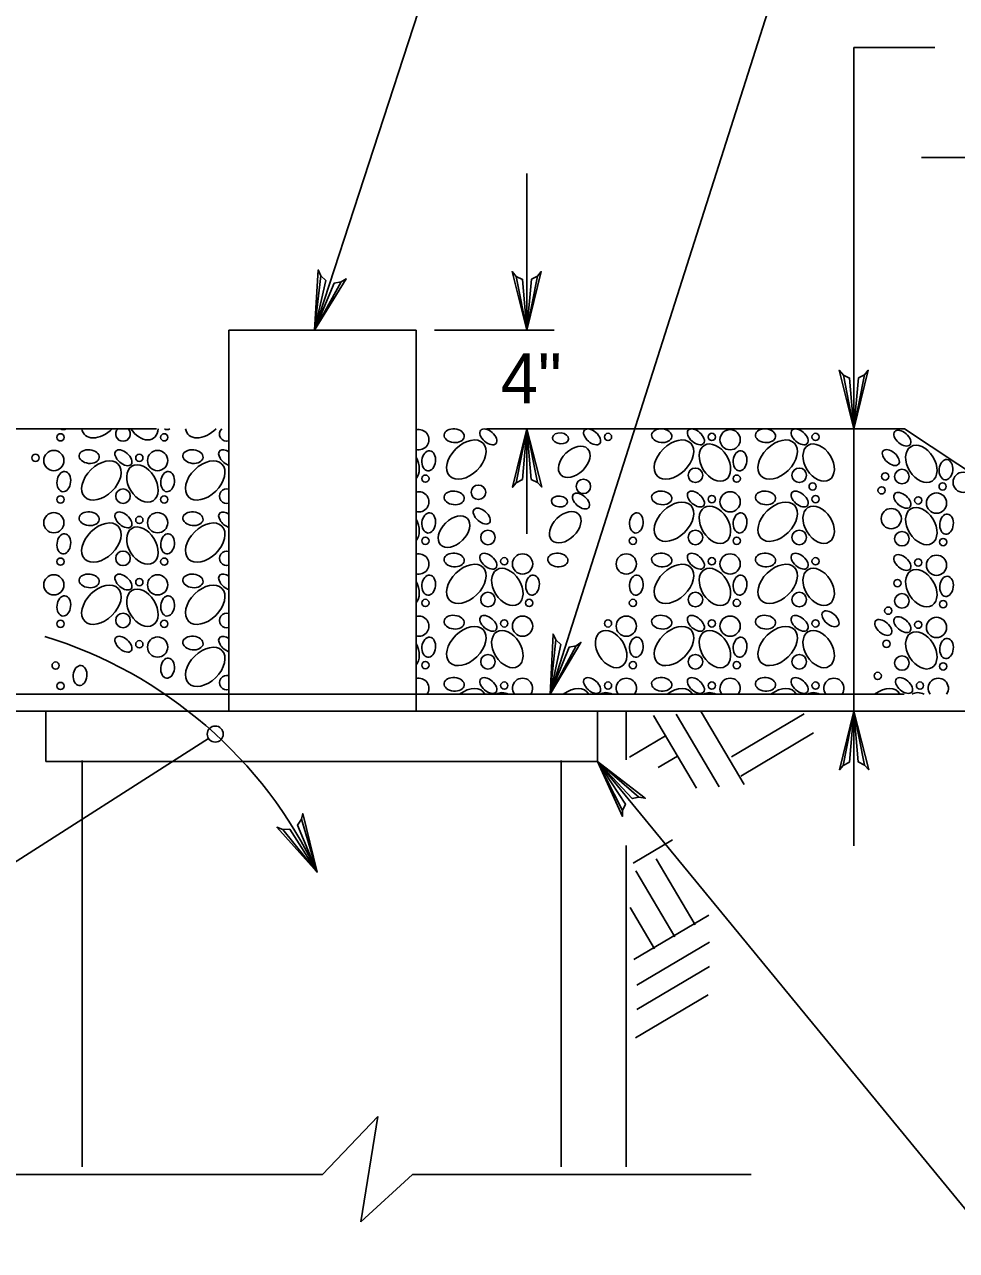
# Model space of a CAD drawing. Extents: x 636183 to 639890, y 299162 to 300538.
# Drawn here: x 637437.3 to 637493.1, y 299794 to 299867.3 of the extents above; entities that cross this region are included whole.
import ezdxf

# ---------------------------------------------------------------- set-up
doc = ezdxf.new("R2010")
doc.units = 0
doc.layers.add('Default', color=7, linetype='Continuous')

msp = doc.modelspace()

# ---------------------------------------------------------------- linework, layer by layer
at = {"layer": 'Default'}
for p, q in [((637454.68, 299849.056), (637472.448, 299903.602)), ((637468.789, 299827.262), (637488.467, 299889.028)), ((637486.967, 299865.969), (637491.817, 299865.969)), ((637491.003, 299859.377), (637593.855, 299859.377)), ((637449.559, 299849.056), (637460.76, 299849.056)), ((637449.559, 299849.056), (637449.559, 299826.243)), ((637460.76, 299849.056), (637460.76, 299826.243)), ((637461.857, 299849.056), (637469.034, 299849.056)), ((637420.211, 299843.151), (637445.22, 299843.151)), ((637464.985, 299843.151), (637489.994, 299843.151)), ((637489.994, 299843.151), (637515.477, 299826.243)), ((637420.235, 299827.262), (637489.98, 299827.262)), ((637420.235, 299826.243), (637489.98, 299826.243)), ((637438.597, 299826.243), (637438.597, 299823.239)), ((637471.617, 299826.243), (637471.617, 299823.239)), ((637473.334, 299826.243), (637473.334, 299823.331)), ((637477.824, 299826.209), (637480.401, 299821.86)), ((637489.98, 299826.243), (637532.192, 299826.243)), ((637474.962, 299825.994), (637477.539, 299821.645)), ((637476.322, 299826.066), (637478.899, 299821.717)), ((637479.632, 299823.513), (637483.981, 299826.09)), ((637475.683, 299824.778), (637473.54, 299823.508)), ((637480.204, 299822.368), (637484.553, 299824.946)), ((637448.335, 299824.623), (637422.968, 299808.402)), ((637438.597, 299823.239), (637471.617, 299823.239)), ((637440.766, 299823.3), (637440.766, 299798.98)), ((637469.449, 299823.3), (637469.449, 299798.98)), ((637471.617, 299823.239), (637495.651, 299793.984)), ((637476.404, 299823.562), (637475.257, 299822.882)), ((637473.334, 299818.216), (637473.334, 299798.98)), ((637476.118, 299818.554), (637473.751, 299817.152)), ((637475.131, 299817.423), (637477.471, 299813.474)), ((637473.915, 299816.702), (637476.255, 299812.754)), ((637473.576, 299814.501), (637475.038, 299812.033)), ((637473.798, 299811.384), (637478.275, 299814.037)), ((637473.98, 299809.849), (637478.329, 299812.426)), ((637473.98, 299808.399), (637478.329, 299810.977)), ((637473.9, 299806.708), (637478.249, 299809.285)), ((637455.154, 299798.538), (637458.463, 299801.992)), ((637458.463, 299801.992), (637457.462, 299795.696)), ((637431.312, 299798.538), (637455.154, 299798.538)), ((637457.462, 299795.696), (637460.541, 299798.538)), ((637460.541, 299798.538), (637480.816, 299798.538))]:
    msp.add_line(p, q, dxfattribs=at)
for points in [[(637486.967, 299843.151), (637486.967, 299865.969)], [(637467.395, 299858.417), (637467.395, 299849.056)], [(637456.274, 299851.939), (637456.569, 299852.127), (637454.68, 299849.056), (637456.274, 299851.939), (637455.859, 299851.866), (637454.68, 299849.056), (637455.358, 299852.02), (637455.056, 299852.308), (637454.68, 299849.056), (637454.901, 299852.655), (637455.056, 299852.308)], [(637468.033, 299852.288), (637468.256, 299852.557), (637467.395, 299849.056), (637468.033, 299852.288), (637467.66, 299852.092), (637467.395, 299849.056), (637467.136, 299852.085), (637466.761, 299852.268), (637467.395, 299849.056), (637466.507, 299852.55), (637466.761, 299852.268)], [(637487.605, 299846.383), (637487.828, 299846.652), (637486.967, 299843.151), (637487.605, 299846.383), (637487.232, 299846.187), (637486.967, 299843.151), (637486.708, 299846.181), (637486.333, 299846.363), (637486.967, 299843.151), (637486.079, 299846.646), (637486.333, 299846.363)], [(637466.758, 299839.919), (637466.535, 299839.65), (637467.395, 299843.151), (637466.758, 299839.919), (637467.131, 299840.116), (637467.395, 299843.151), (637467.654, 299840.122), (637468.03, 299839.94), (637467.395, 299843.151), (637468.284, 299839.657), (637468.03, 299839.94)], [(637467.395, 299843.151), (637467.395, 299836.872)], [(637486.967, 299826.243), (637486.967, 299843.151)], [(637470.339, 299830.169), (637470.631, 299830.362), (637468.789, 299827.262), (637470.339, 299830.169), (637469.925, 299830.09), (637468.789, 299827.262), (637469.423, 299830.236), (637469.116, 299830.52), (637468.789, 299827.262), (637468.956, 299830.864), (637469.116, 299830.52)], [(637486.33, 299823.011), (637486.107, 299822.742), (637486.967, 299826.243), (637486.33, 299823.011), (637486.703, 299823.208), (637486.967, 299826.243), (637487.226, 299823.214), (637487.602, 299823.031), (637486.967, 299826.243), (637487.855, 299822.749), (637487.602, 299823.031)], [(637486.967, 299818.189), (637486.967, 299826.243)], [(637473.116, 299820.305), (637473.107, 299819.955), (637471.617, 299823.239), (637473.116, 299820.305), (637473.288, 299820.69), (637471.617, 299823.239), (637473.695, 299821.019), (637474.103, 299821.108), (637471.617, 299823.239), (637474.477, 299821.043), (637474.103, 299821.108)], [(637453.902, 299819.785), (637453.974, 299820.127), (637454.844, 299816.628), (637453.902, 299819.785), (637453.664, 299819.437), (637454.844, 299816.628), (637453.203, 299819.188), (637452.786, 299819.174), (637454.844, 299816.628), (637452.43, 299819.306), (637452.786, 299819.174)]]:
    msp.add_lwpolyline(points, dxfattribs=at)
for centre, radius in [((637479.555, 299842.496), 0.606), ((637439.477, 299842.636), 0.217), ((637445.688, 299842.636), 0.217), ((637472.25, 299842.659), 0.217), ((637478.461, 299842.659), 0.217), ((637484.672, 299842.659), 0.217), ((637437.986, 299841.411), 0.217), ((637439.08, 299841.247), 0.606), ((637444.197, 299841.411), 0.217), ((637445.291, 299841.247), 0.606), ((637461.319, 299840.165), 0.217), ((637470.775, 299839.702), 0.435), ((637477.483, 299840.365), 0.435), ((637479.952, 299840.165), 0.217), ((637483.694, 299840.365), 0.435), ((637488.838, 299840.297), 0.217), ((637489.84, 299840.289), 0.435), ((637493.506, 299839.946), 0.606), ((637443.22, 299839.117), 0.435), ((637464.493, 299839.348), 0.435), ((637479.555, 299838.777), 0.606), ((637484.497, 299839.695), 0.217), ((637488.624, 299839.463), 0.217), ((637492.276, 299839.698), 0.217), ((637439.477, 299838.917), 0.217), ((637445.688, 299838.917), 0.217), ((637478.461, 299838.94), 0.217), ((637484.672, 299838.94), 0.217), ((637490.817, 299838.863), 0.217), ((637491.911, 299838.7), 0.606), ((637439.08, 299837.529), 0.606), ((637444.197, 299837.692), 0.217), ((637445.291, 299837.529), 0.606), ((637489.202, 299837.77), 0.606), ((637461.319, 299836.446), 0.217), ((637465.062, 299836.646), 0.435), ((637473.741, 299836.446), 0.217), ((637477.483, 299836.646), 0.435), ((637479.952, 299836.446), 0.217), ((637483.694, 299836.646), 0.435), ((637489.84, 299836.57), 0.435), ((637492.308, 299836.37), 0.217), ((637443.22, 299835.398), 0.435), ((637439.477, 299835.198), 0.217), ((637445.688, 299835.198), 0.217), ((637466.039, 299835.221), 0.217), ((637467.133, 299835.058), 0.606), ((637473.344, 299835.058), 0.606), ((637478.461, 299835.221), 0.217), ((637479.555, 299835.058), 0.606), ((637484.672, 299835.221), 0.217), ((637490.817, 299835.145), 0.217), ((637491.911, 299834.982), 0.606), ((637439.08, 299833.81), 0.606), ((637445.291, 299833.81), 0.606), ((637444.197, 299833.973), 0.217), ((637489.571, 299833.914), 0.217), ((637461.319, 299832.727), 0.217), ((637465.062, 299832.928), 0.435), ((637467.53, 299832.727), 0.217), ((637473.741, 299832.727), 0.217), ((637477.483, 299832.928), 0.435), ((637479.952, 299832.727), 0.217), ((637483.694, 299832.928), 0.435), ((637489.84, 299832.851), 0.435), ((637492.308, 299832.651), 0.217), ((637443.22, 299831.679), 0.435), ((637489.022, 299832.265), 0.217), ((637439.477, 299831.479), 0.217), ((637445.688, 299831.479), 0.217), ((637466.039, 299831.502), 0.217), ((637467.133, 299831.339), 0.606), ((637472.25, 299831.502), 0.217), ((637473.344, 299831.339), 0.606), ((637478.461, 299831.502), 0.217), ((637479.555, 299831.339), 0.606), ((637484.672, 299831.502), 0.217), ((637490.817, 299831.426), 0.217), ((637491.911, 299831.263), 0.606), ((637445.291, 299830.091), 0.606), ((637444.197, 299830.254), 0.217), ((637488.914, 299830.28), 0.217), ((637439.188, 299828.98), 0.217), ((637461.319, 299829.008), 0.217), ((637465.062, 299829.209), 0.435), ((637473.741, 299829.008), 0.217), ((637477.483, 299829.209), 0.435), ((637479.952, 299829.008), 0.217), ((637483.694, 299829.209), 0.435), ((637489.84, 299829.132), 0.435), ((637492.308, 299828.932), 0.217), ((637488.391, 299828.362), 0.217), ((637439.477, 299827.76), 0.217), ((637466.039, 299827.783), 0.217), ((637472.25, 299827.783), 0.217), ((637478.461, 299827.783), 0.217), ((637484.672, 299827.783), 0.217), ((637490.921, 299827.783), 0.217), ((637448.74, 299824.882), 0.481)]:
    msp.add_circle(centre, radius, dxfattribs=at)
for centre, radius, start, end in [((637443.22, 299842.836), 0.435, 133.46882, 46.53118), ((637449.431, 299842.836), 0.435, 133.46882, 287.21903), ((637460.922, 299842.496), 0.606, 254.46928, 105.53072), ((637449.431, 299839.117), 0.435, 72.78097, 287.21903), ((637460.922, 299838.777), 0.606, 254.46928, 105.53072), ((637449.431, 299835.398), 0.435, 72.78097, 287.21903), ((637460.922, 299835.058), 0.606, 254.46928, 105.53072), ((637449.431, 299831.679), 0.435, 72.78097, 287.21903), ((637460.922, 299831.339), 0.606, 254.46928, 105.53072), ((637430.654, 299805.123), 26.787, 25.43491, 72.87513), ((637449.431, 299827.961), 0.435, 72.78097, 287.21903), ((637460.922, 299827.62), 0.606, 323.78743, 105.53072), ((637467.133, 299827.62), 0.606, 323.78743, 216.21257), ((637473.344, 299827.62), 0.606, 323.78743, 216.21257), ((637479.555, 299827.62), 0.606, 323.78743, 216.21257), ((637485.766, 299827.62), 0.606, 323.78743, 216.21257), ((637492.015, 299827.62), 0.606, 323.78743, 216.21257)]:
    msp.add_arc(centre, radius, start, end, dxfattribs=at)
for centre, major_axis, ratio, start_param, end_param in [((637439.678, 299843.705), (0.061, 0.603), 0.672414, 2.796883, 3.62207), ((637441.929, 299843.776), (1.003, 0.982), 0.641702, 2.711952, 4.731495), ((637444.382, 299843.594), (-0.638, 1.03), 0.672414, 1.584156, 3.909428), ((637445.889, 299843.705), (0.061, 0.603), 0.672414, 2.796883, 3.62207), ((637448.14, 299843.776), (1.003, 0.982), 0.641702, 2.711952, 4.731495), ((637449.455, 299841.415), (0.459, -0.397), 0.56568, 1.820895, 5.371169), ((637460.013, 299841.123), (-0.638, 1.03), 0.672414, 3.31403, 4.62154), ((637449.455, 299837.696), (0.459, -0.397), 0.56568, 1.820895, 5.371169), ((637460.013, 299837.405), (-0.638, 1.03), 0.672414, 3.31403, 4.62154), ((637449.455, 299833.977), (0.459, -0.397), 0.56568, 1.820895, 5.371169), ((637460.013, 299833.686), (-0.638, 1.03), 0.672414, 3.31403, 4.62154), ((637449.455, 299830.258), (0.459, -0.397), 0.56568, 1.820895, 5.371169), ((637460.013, 299829.967), (-0.638, 1.03), 0.672414, 3.31403, 4.62154), ((637463.771, 299826.43), (1.003, 0.982), 0.641702, 6.081252, 7.645379), ((637469.982, 299826.43), (1.003, 0.982), 0.641702, 6.081252, 7.645379), ((637476.193, 299826.43), (1.003, 0.982), 0.641702, 6.081252, 7.645379), ((637482.403, 299826.43), (1.003, 0.982), 0.641702, 6.081252, 7.645379), ((637488.614, 299826.43), (1.003, 0.982), 0.641702, 6.081252, 7.645379), ((637466.224, 299826.248), (-0.638, 1.03), 0.672414, 5.459181, 6.317588), ((637472.435, 299826.248), (-0.638, 1.03), 0.672414, 5.459181, 6.317588), ((637478.646, 299826.248), (-0.638, 1.03), 0.672414, 5.459181, 6.317588), ((637484.856, 299826.248), (-0.638, 1.03), 0.672414, 5.459181, 6.317588), ((637491.106, 299826.248), (-0.638, 1.03), 0.672414, 5.459181, 6.317588)]:
    msp.add_ellipse(centre, major_axis=major_axis, ratio=ratio, start_param=start_param, end_param=end_param, dxfattribs=at)
for centre, major_axis, ratio in [((637463.039, 299842.734), (0.603, -0.061), 0.672414), ((637465.086, 299842.663), (0.459, -0.397), 0.56568), ((637471.297, 299842.663), (0.459, -0.397), 0.56568), ((637475.461, 299842.734), (0.603, -0.061), 0.672414), ((637477.508, 299842.663), (0.459, -0.397), 0.56568), ((637481.672, 299842.734), (0.603, -0.061), 0.672414), ((637483.719, 299842.663), (0.459, -0.397), 0.56568), ((637489.865, 299842.586), (0.459, -0.397), 0.56568), ((637463.771, 299841.305), (1.003, 0.982), 0.641702), ((637469.408, 299842.577), (0.482, -0.049), 0.672414), ((637476.193, 299841.305), (1.003, 0.982), 0.641702), ((637478.646, 299841.123), (-0.638, 1.03), 0.672414), ((637482.403, 299841.305), (1.003, 0.982), 0.641702), ((637484.856, 299841.123), (-0.638, 1.03), 0.672414), ((637491.002, 299841.047), (-0.638, 1.03), 0.672414), ((637441.197, 299841.486), (0.603, -0.061), 0.672414), ((637443.245, 299841.415), (0.459, -0.397), 0.56568), ((637447.408, 299841.486), (0.603, -0.061), 0.672414), ((637461.52, 299841.234), (0.061, 0.603), 0.672414), ((637470.228, 299841.17), (0.802, 0.785), 0.641702), ((637480.152, 299841.234), (0.061, 0.603), 0.672414), ((637489.176, 299841.425), (0.459, -0.397), 0.56568), ((637441.929, 299840.057), (1.003, 0.982), 0.641702), ((637444.382, 299839.875), (-0.638, 1.03), 0.672414), ((637448.14, 299840.057), (1.003, 0.982), 0.641702), ((637492.476, 299840.702), (0.061, 0.603), 0.672414), ((637439.678, 299839.986), (0.061, 0.603), 0.672414), ((637445.889, 299839.986), (0.061, 0.603), 0.672414), ((637463.039, 299839.015), (0.603, -0.061), 0.672414), ((637470.629, 299838.823), (0.459, -0.397), 0.56568), ((637475.461, 299839.015), (0.603, -0.061), 0.672414), ((637477.508, 299838.944), (0.459, -0.397), 0.56568), ((637481.672, 299839.015), (0.603, -0.061), 0.672414), ((637483.719, 299838.944), (0.459, -0.397), 0.56568), ((637489.865, 299838.867), (0.459, -0.397), 0.56568), ((637469.34, 299838.801), (0.482, -0.049), 0.672414), ((637476.193, 299837.586), (1.003, 0.982), 0.641702), ((637478.646, 299837.405), (-0.638, 1.03), 0.672414), ((637482.403, 299837.586), (1.003, 0.982), 0.641702), ((637484.856, 299837.405), (-0.638, 1.03), 0.672414), ((637441.197, 299837.767), (0.603, -0.061), 0.672414), ((637443.245, 299837.696), (0.459, -0.397), 0.56568), ((637447.408, 299837.767), (0.603, -0.061), 0.672414), ((637461.52, 299837.515), (0.061, 0.603), 0.672414), ((637463.033, 299836.993), (0.802, 0.785), 0.641702), ((637464.692, 299837.925), (0.459, -0.397), 0.56568), ((637469.686, 299837.258), (0.802, 0.785), 0.641702), ((637473.942, 299837.515), (0.061, 0.603), 0.672414), ((637480.152, 299837.515), (0.061, 0.603), 0.672414), ((637491.002, 299837.328), (-0.638, 1.03), 0.672414), ((637492.509, 299837.439), (0.061, 0.603), 0.672414), ((637441.929, 299836.338), (1.003, 0.982), 0.641702), ((637444.382, 299836.156), (-0.638, 1.03), 0.672414), ((637448.14, 299836.338), (1.003, 0.982), 0.641702), ((637439.678, 299836.267), (0.061, 0.603), 0.672414), ((637445.889, 299836.267), (0.061, 0.603), 0.672414), ((637463.039, 299835.296), (0.603, -0.061), 0.672414), ((637465.086, 299835.225), (0.459, -0.397), 0.56568), ((637469.25, 299835.296), (0.603, -0.061), 0.672414), ((637475.461, 299835.296), (0.603, -0.061), 0.672414), ((637477.508, 299835.225), (0.459, -0.397), 0.56568), ((637481.672, 299835.296), (0.603, -0.061), 0.672414), ((637483.719, 299835.225), (0.459, -0.397), 0.56568), ((637489.865, 299835.149), (0.459, -0.397), 0.56568), ((637463.771, 299833.867), (1.003, 0.982), 0.641702), ((637466.224, 299833.686), (-0.638, 1.03), 0.672414), ((637476.193, 299833.867), (1.003, 0.982), 0.641702), ((637478.646, 299833.686), (-0.638, 1.03), 0.672414), ((637482.403, 299833.867), (1.003, 0.982), 0.641702), ((637484.856, 299833.686), (-0.638, 1.03), 0.672414), ((637441.197, 299834.048), (0.603, -0.061), 0.672414), ((637443.245, 299833.977), (0.459, -0.397), 0.56568), ((637447.408, 299834.048), (0.603, -0.061), 0.672414), ((637461.52, 299833.796), (0.061, 0.603), 0.672414), ((637467.731, 299833.796), (0.061, 0.603), 0.672414), ((637473.942, 299833.796), (0.061, 0.603), 0.672414), ((637480.152, 299833.796), (0.061, 0.603), 0.672414), ((637491.002, 299833.609), (-0.638, 1.03), 0.672414), ((637492.509, 299833.72), (0.061, 0.603), 0.672414), ((637441.929, 299832.619), (1.003, 0.982), 0.641702), ((637444.382, 299832.438), (-0.638, 1.03), 0.672414), ((637448.14, 299832.619), (1.003, 0.982), 0.641702), ((637439.678, 299832.548), (0.061, 0.603), 0.672414), ((637445.889, 299832.548), (0.061, 0.603), 0.672414), ((637463.039, 299831.577), (0.603, -0.061), 0.672414), ((637465.086, 299831.506), (0.459, -0.397), 0.56568), ((637475.461, 299831.577), (0.603, -0.061), 0.672414), ((637477.508, 299831.506), (0.459, -0.397), 0.56568), ((637481.672, 299831.577), (0.603, -0.061), 0.672414), ((637483.719, 299831.506), (0.459, -0.397), 0.56568), ((637485.564, 299831.779), (0.459, -0.397), 0.56568), ((637463.771, 299830.149), (1.003, 0.982), 0.641702), ((637476.193, 299830.149), (1.003, 0.982), 0.641702), ((637482.403, 299830.149), (1.003, 0.982), 0.641702), ((637488.725, 299831.262), (0.459, -0.397), 0.56568), ((637489.865, 299831.43), (0.459, -0.397), 0.56568), ((637443.245, 299830.258), (0.459, -0.397), 0.56568), ((637447.408, 299830.329), (0.603, -0.061), 0.672414), ((637461.52, 299830.078), (0.061, 0.603), 0.672414), ((637466.224, 299829.967), (-0.638, 1.03), 0.672414), ((637472.435, 299829.967), (-0.638, 1.03), 0.672414), ((637473.942, 299830.078), (0.061, 0.603), 0.672414), ((637478.646, 299829.967), (-0.638, 1.03), 0.672414), ((637480.152, 299830.078), (0.061, 0.603), 0.672414), ((637484.856, 299829.967), (-0.638, 1.03), 0.672414), ((637491.002, 299829.891), (-0.638, 1.03), 0.672414), ((637492.509, 299830.001), (0.061, 0.603), 0.672414), ((637448.14, 299828.901), (1.003, 0.982), 0.641702), ((637445.889, 299828.829), (0.061, 0.603), 0.672414), ((637440.648, 299828.381), (0.061, 0.603), 0.672414), ((637463.039, 299827.858), (0.603, -0.061), 0.672414), ((637465.086, 299827.787), (0.459, -0.397), 0.56568), ((637471.297, 299827.787), (0.459, -0.397), 0.56568), ((637475.461, 299827.858), (0.603, -0.061), 0.672414), ((637477.508, 299827.787), (0.459, -0.397), 0.56568), ((637481.672, 299827.858), (0.603, -0.061), 0.672414), ((637483.719, 299827.787), (0.459, -0.397), 0.56568), ((637489.968, 299827.787), (0.459, -0.397), 0.56568)]:
    msp.add_ellipse(centre, major_axis=major_axis, ratio=ratio, dxfattribs=at)

# ---------------------------------------------------------------- texts
msp.add_text('4"', height=2.998, dxfattribs=at).set_placement((637465.825, 299844.661))

doc.saveas('drawing.dxf')
